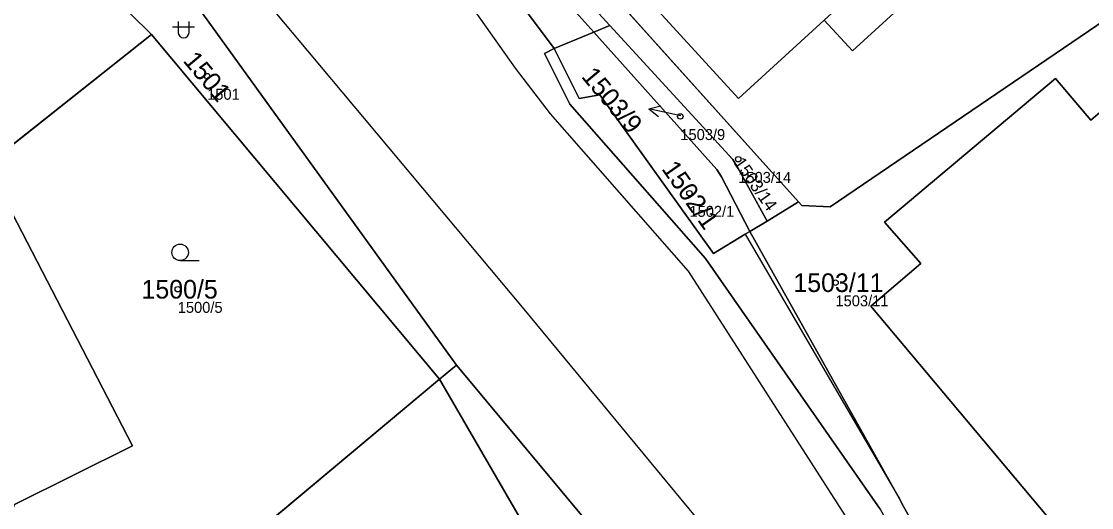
# Model space of a CAD drawing. Extents: x -653098 to -649479, y -997642 to -992666.
# Drawn here: x -650828.7 to -650731.1, y -996065.7 to -996021.3 of the extents above; entities that cross this region are included whole.
import ezdxf

# ---------------------------------------------------------------- set-up
doc = ezdxf.new("R2010")
doc.units = 0
for name, color, linetype in [('Definiční body', 7, 'Continuous'), ('Hranice parcel', 7, 'Continuous'), ('Parcelní čísla', 7, 'Continuous'), ('Polygon budovy', 7, 'Continuous'), ('Polygon parcely', 7, 'Continuous'), ('Pop  PČ popisy', 7, 'Continuous'), ('Vnitřní kresba', 7, 'Continuous'), ('Značky kultur', 7, 'Continuous')]:
    doc.layers.add(name, color=color, linetype=linetype)

msp = doc.modelspace()

# ---------------------------------------------------------------- linework, layer by layer
at = {"layer": 'Definiční body'}
for centre in [(-650811.72, -996026.28), (-650768.56, -996029.96), (-650763.28, -996033.87), (-650767.73, -996036.97), (-650814.4, -996045.74), (-650754.41, -996045.14)]:
    msp.add_circle(centre, 0.25, dxfattribs=at)
at = {"layer": 'Hranice parcel'}
for p, q in [((-650777.4, -996015.9), (-650757.77, -996037.76)), ((-650776.46, -996022.27), (-650774.98, -996021.66)), ((-650831.81, -996034.39), (-650816.78, -996022.49)), ((-650790.53, -996053.94), (-650816.78, -996022.49)), ((-650780.06, -996023.76), (-650776.46, -996022.27)), ((-650760.65, -996039.51), (-650757.77, -996037.76)), ((-650760.65, -996039.51), (-650762.23, -996040.47)), ((-650790.53, -996053.94), (-650788.97, -996052.68)), ((-650827.53, -996084.93), (-650790.53, -996053.94))]:
    msp.add_line(p, q, dxfattribs=at)
for points in [[(-650885.39, -995918.45), (-650881.7, -995915.93), (-650864.92, -995930.84), (-650855.1, -995945.99), (-650829, -995973.35), (-650793.61, -996005.61), (-650780.06, -996023.76)], [(-650816.78, -996022.49), (-650830.29, -996009.16), (-650847.57, -995992.44)], [(-650788.97, -996052.68), (-650813.29, -996018.91), (-650827.54, -996006.25), (-650847.57, -995992.44)], [(-650751.31, -995995.42), (-650774.21, -996016.32), (-650763.26, -996028.31), (-650755.43, -996021.17), (-650752.87, -996023.97), (-650738.04, -996010.44)], [(-650776.46, -996022.27), (-650779.47, -996018.88), (-650780, -996018.29), (-650781.5, -996016.61), (-650782.03, -996016.01), (-650792.47, -996004.29)], [(-650774.98, -996021.66), (-650778.41, -996017.92), (-650777.4, -996015.9)], [(-650757.77, -996037.76), (-650757.48, -996038.09), (-650754.89, -996038.21), (-650729.82, -996021.15)], [(-650760.65, -996039.51), (-650763.32, -996034.65), (-650763.78, -996033.88), (-650774.98, -996021.66)], [(-650762.23, -996040.47), (-650764.81, -996035.49), (-650765.24, -996034.8), (-650776.46, -996022.27)], [(-650780.06, -996023.76), (-650780.95, -996024.21), (-650778.64, -996028.84), (-650766.25, -996042.92), (-650750.34, -996065.83), (-650748.89, -996068.41), (-650743.84, -996077.6), (-650735.13, -996097.14), (-650732.34, -996108.25), (-650732.19, -996163.17), (-650732.96, -996186.25), (-650732.64, -996195.82), (-650731.93, -996199.92), (-650729.7, -996209.7), (-650728.46, -996212.39), (-650711.07, -996242.84), (-650691.48, -996261.81), (-650671.27, -996282.98), (-650633.43, -996323.16), (-650616.06, -996356.04), (-650609.02, -996384.48)], [(-650762.23, -996040.47), (-650762.66, -996040.72), (-650765.54, -996042.47), (-650775.89, -996028), (-650777.78, -996028.33), (-650780.06, -996023.76)], [(-650726.01, -996025.93), (-650731.12, -996030.3), (-650734.35, -996026.51), (-650749.93, -996039.61), (-650746.63, -996043.4), (-650751.19, -996047.27), (-650733.58, -996068.29), (-650734.93, -996069.45), (-650736.31, -996070.01), (-650737.77, -996069.85), (-650739.08, -996068.97), (-650742.16, -996071.71), (-650732.71, -996083.29), (-650731.14, -996085.82), (-650729.93, -996088.58), (-650729.03, -996091.44), (-650728.46, -996094.36), (-650728.2, -996097.36), (-650728.18, -996098.22)], [(-650827.53, -996084.93), (-650833.32, -996075.34), (-650829.28, -996065.38), (-650818.54, -996060.03), (-650831.81, -996034.39)], [(-650741.7, -996077.39), (-650742.07, -996076.68), (-650746.75, -996068.18), (-650747.13, -996067.47), (-650748.2, -996065.58), (-650748.58, -996064.88), (-650762.23, -996040.47)], [(-650760.15, -996216.92), (-650764.06, -996187.28), (-650754.27, -996169.71), (-650760.05, -996132.03), (-650764.73, -996105.06), (-650765.16, -996095.98), (-650769.95, -996075.54), (-650788.97, -996052.68)], [(-650790.53, -996053.94), (-650775.94, -996079.16), (-650770.68, -996098.34), (-650767.72, -996105.25), (-650766.04, -996132.34), (-650764.27, -996170), (-650772.11, -996181.35)]]:
    msp.add_lwpolyline(points, dxfattribs=at)
at = {"layer": 'Polygon budovy'}
msp.add_lwpolyline([(-650763.26, -996028.31), (-650755.43, -996021.17), (-650740.36, -996007.42), (-650751.31, -995995.42), (-650774.21, -996016.32)], close=True, dxfattribs=at)
at = {"layer": 'Polygon parcely'}
for points in [[(-650935.52, -995853.11), (-650937.14, -995862.38), (-650938.1, -995863.3), (-650938.2, -995863.9), (-650938.92, -995868.42), (-650945.2, -995869.95), (-650944.99, -995870.27), (-650943.36, -995872.73), (-650941.78, -995880.98), (-650942.02, -995881.53), (-650935.28, -995895.22), (-650924.52, -995912.05), (-650923.54, -995913.91), (-650915.39, -995923.86), (-650897.9, -995947.22), (-650876.95, -995962), (-650847.57, -995992.44), (-650827.54, -996006.25), (-650813.29, -996018.91), (-650788.97, -996052.68), (-650769.95, -996075.54)], [(-650750.34, -996065.83), (-650766.25, -996042.92), (-650778.64, -996028.84), (-650780.95, -996024.21), (-650780.06, -996023.76), (-650793.61, -996005.61), (-650829, -995973.35), (-650855.1, -995945.99), (-650864.92, -995930.84), (-650881.7, -995915.93), (-650885.39, -995918.45), (-650885.94, -995918.94), (-650887.53, -995916.31), (-650893.96, -995905.91), (-650896.37, -995901.32), (-650896.98, -995899.98), (-650898.9, -995897.87), (-650902.18, -995892.48), (-650902.51, -995891.7), (-650902.1, -995891.52), (-650905.15, -995886.14), (-650908.35, -995880.59), (-650911.24, -995866.8), (-650910.58, -995857.09)], [(-650855.1, -995945.99), (-650829, -995973.35), (-650793.61, -996005.61), (-650780.06, -996023.76), (-650776.46, -996022.27), (-650779.47, -996018.88), (-650780, -996018.29), (-650781.5, -996016.61), (-650782.03, -996016.01), (-650792.47, -996004.29), (-650792.99, -996003.68), (-650823.65, -995969.99), (-650824.12, -995969.39), (-650825.66, -995967.75), (-650826.19, -995967.21), (-650860.91, -995928.82)], [(-650738.04, -996010.44), (-650752.87, -996023.97), (-650755.43, -996021.17), (-650763.26, -996028.31), (-650774.21, -996016.32)], [(-650777.4, -996015.9), (-650757.77, -996037.76), (-650757.48, -996038.09), (-650754.89, -996038.21), (-650729.82, -996021.15)], [(-650779.47, -996018.88), (-650776.46, -996022.27), (-650774.98, -996021.66), (-650778.41, -996017.92)], [(-650729.82, -996021.15), (-650754.89, -996038.21), (-650757.48, -996038.09), (-650757.77, -996037.76), (-650760.65, -996039.51), (-650762.23, -996040.47), (-650748.58, -996064.88), (-650748.2, -996065.58), (-650747.13, -996067.47), (-650746.75, -996068.18), (-650742.07, -996076.68), (-650741.7, -996077.39), (-650736.35, -996087.2), (-650736, -996087.92), (-650730.52, -996097.92)], [(-650730.34, -996108.44), (-650733.32, -996096.3), (-650741.7, -996077.39), (-650742.07, -996076.68), (-650746.75, -996068.18), (-650747.13, -996067.47), (-650748.2, -996065.58), (-650748.58, -996064.88), (-650762.23, -996040.47), (-650762.66, -996040.72), (-650765.54, -996042.47), (-650775.89, -996028), (-650777.78, -996028.33), (-650780.06, -996023.76), (-650780.95, -996024.21), (-650778.64, -996028.84), (-650766.25, -996042.92), (-650750.34, -996065.83), (-650748.89, -996068.41), (-650743.84, -996077.6), (-650735.13, -996097.14), (-650732.34, -996108.25), (-650732.19, -996163.17), (-650732.96, -996186.25)], [(-650726.01, -996025.93), (-650731.12, -996030.3), (-650734.35, -996026.51), (-650749.93, -996039.61), (-650746.63, -996043.4), (-650751.19, -996047.27), (-650733.58, -996068.29), (-650734.93, -996069.45), (-650736.31, -996070.01), (-650737.77, -996069.85), (-650739.08, -996068.97), (-650742.16, -996071.71), (-650732.71, -996083.29), (-650731.14, -996085.82), (-650729.93, -996088.58)], [(-650729.93, -996088.58), (-650731.14, -996085.82), (-650732.71, -996083.29), (-650742.16, -996071.71), (-650739.08, -996068.97), (-650737.77, -996069.85), (-650736.31, -996070.01), (-650734.93, -996069.45), (-650733.58, -996068.29), (-650751.19, -996047.27), (-650746.63, -996043.4), (-650749.93, -996039.61), (-650734.35, -996026.51), (-650731.12, -996030.3), (-650726.01, -996025.93)]]:
    msp.add_lwpolyline(points, dxfattribs=at)
for points in [[(-650911.62, -995958.95), (-650900.38, -995983.97), (-650892.28, -996005.78), (-650888.93, -996010.83), (-650874.6, -996021.44), (-650866.91, -996031.04), (-650855.14, -996045.37), (-650852.75, -996038.6), (-650838.43, -996031.98), (-650831.81, -996034.39), (-650816.78, -996022.49), (-650830.29, -996009.16), (-650847.57, -995992.44), (-650876.95, -995962), (-650897.9, -995947.22), (-650915.39, -995923.86), (-650926.04, -995930.37)], [(-650788.97, -996052.68), (-650813.29, -996018.91), (-650827.54, -996006.25), (-650847.57, -995992.44), (-650830.29, -996009.16), (-650816.78, -996022.49), (-650790.53, -996053.94)], [(-650755.43, -996021.17), (-650752.87, -996023.97), (-650738.04, -996010.44), (-650737.8, -996010.22), (-650740.36, -996007.42), (-650751.31, -995995.42), (-650774.21, -996016.32), (-650763.26, -996028.31)], [(-650757.77, -996037.76), (-650777.4, -996015.9), (-650778.41, -996017.92), (-650774.98, -996021.66), (-650763.78, -996033.88), (-650763.32, -996034.65), (-650760.65, -996039.51)], [(-650763.78, -996033.88), (-650774.98, -996021.66), (-650776.46, -996022.27), (-650765.24, -996034.8), (-650764.81, -996035.49), (-650762.23, -996040.47), (-650760.65, -996039.51), (-650763.32, -996034.65)], [(-650790.53, -996053.94), (-650816.78, -996022.49), (-650831.81, -996034.39), (-650818.54, -996060.03), (-650829.28, -996065.38), (-650833.32, -996075.34), (-650827.53, -996084.93)], [(-650765.24, -996034.8), (-650776.46, -996022.27), (-650780.06, -996023.76), (-650777.78, -996028.33), (-650775.89, -996028), (-650765.54, -996042.47), (-650762.66, -996040.72), (-650762.23, -996040.47), (-650764.81, -996035.49)], [(-650848.29, -996058.71), (-650851.11, -996060.16), (-650849.47, -996063.25), (-650843.97, -996067.11), (-650832.68, -996090.38), (-650827.53, -996084.93), (-650833.32, -996075.34), (-650829.28, -996065.38), (-650818.54, -996060.03), (-650831.81, -996034.39), (-650838.43, -996031.98), (-650852.75, -996038.6), (-650855.14, -996045.37)], [(-650769.95, -996075.54), (-650788.97, -996052.68), (-650790.53, -996053.94), (-650775.94, -996079.16), (-650770.68, -996098.34), (-650767.72, -996105.25), (-650766.04, -996132.34), (-650764.27, -996170), (-650772.11, -996181.35), (-650760.15, -996216.92), (-650764.06, -996187.28), (-650754.27, -996169.71), (-650760.05, -996132.03), (-650764.73, -996105.06), (-650765.16, -996095.98)], [(-650840.29, -996129.2), (-650833.53, -996125.39), (-650819.74, -996117.63), (-650808.71, -996116.91), (-650799, -996139.82), (-650772.11, -996181.35), (-650764.27, -996170), (-650766.04, -996132.34), (-650767.72, -996105.25), (-650770.68, -996098.34), (-650775.94, -996079.16), (-650790.53, -996053.94), (-650827.53, -996084.93), (-650832.68, -996090.38), (-650853.69, -996110.01), (-650843.11, -996125.02)]]:
    msp.add_lwpolyline(points, close=True, dxfattribs=at)
at = {"layer": 'Pop  PČ popisy'}
for p, q in [((-650771.435, -996029.276), (-650770.352, -996028.994)), ((-650768.5, -996029.9), (-650771.435, -996029.276)), ((-650771.435, -996029.276), (-650770.56, -996029.974))]:
    msp.add_line(p, q, dxfattribs=at)
at = {"layer": 'Vnitřní kresba'}
for p, q in [((-650796.29, -996007.51), (-650783.64, -996025.55)), ((-650809.78, -996015.35), (-650782.83, -996047.56)), ((-650783.64, -996025.55), (-650780.43, -996029.73)), ((-650780.43, -996029.73), (-650767.86, -996044.1)), ((-650762.66, -996040.72), (-650748.58, -996064.88)), ((-650767.86, -996044.1), (-650752.97, -996067.27)), ((-650782.83, -996047.56), (-650763.02, -996071.53))]:
    msp.add_line(p, q, dxfattribs=at)
at = {"layer": 'Značky kultur'}
for p, q in [((-650814.871, -996021.781), (-650812.869, -996021.781)), ((-650814.371, -996021.281), (-650814.371, -996022.282)), ((-650813.369, -996022.282), (-650813.369, -996021.281)), ((-650814.183, -996043.12), (-650812.433, -996043.12))]:
    msp.add_line(p, q, dxfattribs=at)
msp.add_circle((-650814.183, -996042.37), 0.75, dxfattribs=at)
msp.add_arc((-650813.87, -996022.281), 0.5, 180, 359.98789, dxfattribs=at)

# ---------------------------------------------------------------- texts
at = {"layer": 'Definiční body'}
for s, p in [('1501', (-650811.72, -996028.436)), ('1503/9', (-650768.56, -996032.116)), ('1503/14', (-650763.28, -996036.026)), ('1502/1', (-650767.73, -996039.126)), ('1503/11', (-650754.41, -996047.296)), ('1500/5', (-650814.4, -996047.896))]:
    msp.add_text(s, height=1, dxfattribs=at).set_placement(p)
at = {"layer": 'Parcelní čísla'}
for s, height, rotation, p in [('1501', 1.7, 310, (-650813.982, -996024.905)), ('1503/9', 1.7, 310, (-650777.656, -996026.344)), ('1503/14', 1.14, 305, (-650763.746, -996034.196)), ('1502/1', 1.7, 305, (-650770.322, -996034.749))]:
    msp.add_text(s, height=height, rotation=rotation, dxfattribs=at).set_placement(p)
for s, p in [('1503/11', (-650758.248, -996045.99)), ('1500/5', (-650817.705, -996046.59))]:
    msp.add_text(s, height=1.7, dxfattribs=at).set_placement(p)

doc.saveas('drawing.dxf')
